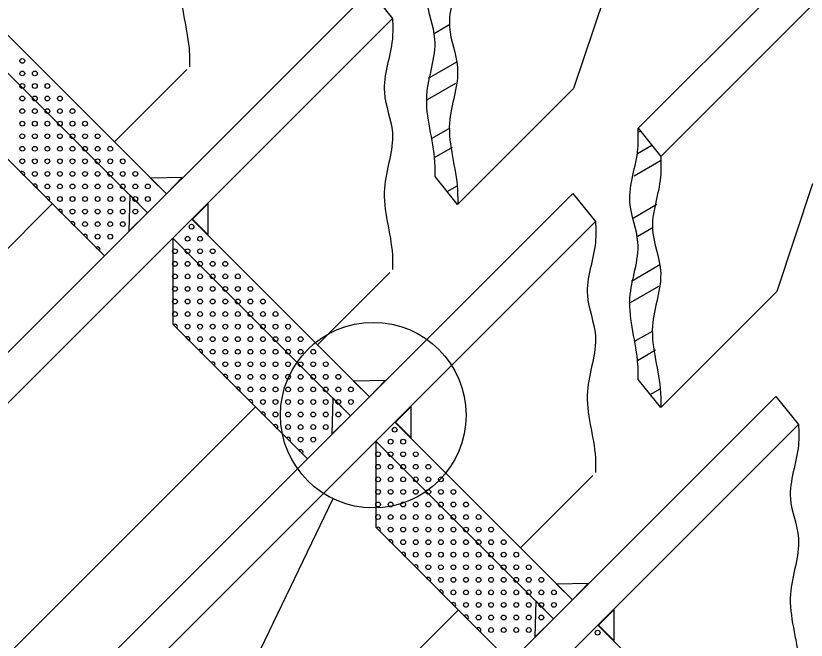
# Model space of a CAD drawing. Extents: x 2087776 to 2104538, y 970919 to 982612.
# Drawn here: x 2097472.9 to 2097646.4, y 980123 to 980260 of the extents above; entities that cross this region are included whole.
import ezdxf

# ---------------------------------------------------------------- set-up
doc = ezdxf.new("R2010")
doc.units = 0
doc.layers.add('1', color=7, linetype='Continuous')

msp = doc.modelspace()

# ---------------------------------------------------------------- linework, layer by layer
at = {"layer": '1'}
for p, q in [((2097609.47, 980235.35), (2097656.32, 980282.2)), ((2097614.43, 980229.17), (2097661.89, 980276.63)), ((2097603.2, 980267.66), (2097595.33, 980244.04)), ((2097430.83, 980145.79), (2097550.64, 980265.6)), ((2097550.64, 980265.6), (2097555.59, 980259.42)), ((2097506, 980220.96), (2097467.02, 980259.93)), ((2097436.39, 980140.22), (2097555.59, 980259.42)), ((2097501.82, 980216.78), (2097462.84, 980255.75)), ((2097494.57, 980232.37), (2097510.44, 980248.24)), ((2097569.88, 980218.6), (2097595.33, 980244.04)), ((2097492.37, 980207.33), (2097462.84, 980236.86)), ((2097609.47, 980235.35), (2097614.43, 980229.17)), ((2097569.88, 980218.6), (2097564.93, 980224.77)), ((2097647.75, 980223.12), (2097639.88, 980199.51)), ((2097475.37, 980101.25), (2097595.18, 980221.06)), ((2097595.18, 980221.06), (2097600.14, 980214.88)), ((2097391.24, 980129.04), (2097480.95, 980218.75)), ((2097515.05, 980218.73), (2097515.05, 980212.05)), ((2097480.93, 980095.68), (2097600.14, 980214.88)), ((2097550.54, 980176.41), (2097511.56, 980215.39)), ((2097546.36, 980172.24), (2097507.38, 980211.21)), ((2097507.38, 980211.21), (2097507.38, 980192.32)), ((2097539.12, 980187.83), (2097554.99, 980203.7)), ((2097614.43, 980174.06), (2097639.88, 980199.51)), ((2097536.91, 980162.79), (2097507.38, 980192.32)), ((2097614.43, 980174.06), (2097609.47, 980180.23)), ((2097519.91, 980056.71), (2097639.72, 980176.51)), ((2097639.72, 980176.51), (2097644.68, 980170.34)), ((2097435.78, 980084.5), (2097525.5, 980174.2)), ((2097559.6, 980174.18), (2097559.6, 980167.5)), ((2097525.48, 980051.14), (2097644.68, 980170.34)), ((2097595.08, 980131.87), (2097556.11, 980170.85)), ((2097590.9, 980127.69), (2097551.93, 980166.67)), ((2097551.93, 980166.67), (2097551.93, 980147.77)), ((2097583.66, 980143.29), (2097599.53, 980159.15)), ((2097542.52, 980154.05), (2097504.09, 980074.44)), ((2097581.46, 980118.24), (2097551.93, 980147.77)), ((2097480.33, 980039.95), (2097570.04, 980129.66)), ((2097604.14, 980129.64), (2097604.14, 980122.96)), ((2097630.57, 980096.38), (2097600.65, 980126.3))]:
    msp.add_line(p, q, dxfattribs=at)
for points in [[(2097564.72, 980256.16), (2097568.2, 980258.17)], [(2097563.45, 980246.33), (2097569.71, 980249.95)], [(2097563.26, 980241.67), (2097569.46, 980245.26)], [(2097564.32, 980233.2), (2097568.22, 980235.45)], [(2097609.46, 980234.46), (2097609.96, 980234.74)], [(2097564.78, 980228.92), (2097568.77, 980231.22)], [(2097609.34, 980229.84), (2097612.45, 980231.64)], [(2097608.59, 980224.87), (2097614.42, 980228.24)], [(2097473.99, 980225.71), (2097474.73, 980224.97)], [(2097476.75, 980222.95), (2097477.49, 980222.21)], [(2097567.59, 980221.45), (2097569.75, 980222.7)], [(2097479.5, 980220.19), (2097480.24, 980219.45)], [(2097515.05, 980212.05), (2097511.71, 980215.39), (2097515.05, 980218.73)], [(2097608.24, 980215.57), (2097613.6, 980218.67)], [(2097482.26, 980217.44), (2097483, 980216.7)], [(2097485.01, 980214.68), (2097485.76, 980213.94)], [(2097609.26, 980211.62), (2097612.75, 980213.63)], [(2097487.77, 980211.93), (2097488.51, 980211.19)], [(2097490.53, 980209.17), (2097491.27, 980208.43)], [(2097607.99, 980201.79), (2097614.25, 980205.41)], [(2097607.8, 980197.13), (2097614, 980200.72)], [(2097507.51, 980192.19), (2097508.25, 980191.45)], [(2097608.86, 980188.66), (2097612.76, 980190.91)], [(2097510.26, 980189.43), (2097511, 980188.69)], [(2097513.02, 980186.68), (2097513.76, 980185.94)], [(2097609.33, 980184.38), (2097613.31, 980186.68)], [(2097515.78, 980183.92), (2097516.52, 980183.18)], [(2097518.53, 980181.17), (2097519.27, 980180.43)], [(2097521.29, 980178.41), (2097522.03, 980177.67)], [(2097612.13, 980176.91), (2097614.29, 980178.15)], [(2097524.04, 980175.65), (2097524.78, 980174.91)], [(2097559.6, 980167.5), (2097556.26, 980170.84), (2097559.6, 980174.18)], [(2097526.8, 980172.9), (2097527.54, 980172.16)], [(2097529.56, 980170.14), (2097530.3, 980169.4)], [(2097532.31, 980167.39), (2097533.05, 980166.65)], [(2097535.07, 980164.63), (2097535.81, 980163.89)], [(2097552.05, 980147.64), (2097552.79, 980146.9)], [(2097554.81, 980144.89), (2097555.55, 980144.15)], [(2097557.57, 980142.13), (2097558.31, 980141.39)], [(2097560.32, 980139.38), (2097561.06, 980138.64)], [(2097563.08, 980136.62), (2097563.82, 980135.88)], [(2097565.83, 980133.86), (2097566.57, 980133.12)], [(2097568.59, 980131.11), (2097569.33, 980130.37)], [(2097571.35, 980128.35), (2097572.09, 980127.61)], [(2097604.14, 980122.96), (2097600.8, 980126.3), (2097604.14, 980129.64)], [(2097574.1, 980125.6), (2097574.84, 980124.86)]]:
    msp.add_lwpolyline(points, dxfattribs=at)
for points in [[(2097506, 980220.96), (2097509.41, 980224.51), (2097502.47, 980224.39)], [(2097501.82, 980216.78), (2097497.78, 980212.83), (2097498.03, 980220.64)], [(2097550.54, 980176.41), (2097553.95, 980179.97), (2097547.01, 980179.85)], [(2097546.36, 980172.24), (2097542.32, 980168.28), (2097542.57, 980176.1)], [(2097595.08, 980131.87), (2097598.49, 980135.43), (2097591.56, 980135.3)], [(2097590.9, 980127.69), (2097586.87, 980123.74), (2097587.12, 980131.55)]]:
    msp.add_lwpolyline(points, close=True, dxfattribs=at)
for centre, radius in [((2097474.36, 980250.13), 0.524), ((2097474.36, 980247.38), 0.524), ((2097477.11, 980247.38), 0.524), ((2097474.36, 980244.62), 0.524), ((2097477.11, 980244.62), 0.524), ((2097479.87, 980244.62), 0.524), ((2097474.36, 980241.87), 0.524), ((2097477.11, 980241.87), 0.524), ((2097479.87, 980241.87), 0.524), ((2097482.62, 980241.87), 0.524), ((2097474.36, 980239.11), 0.524), ((2097477.11, 980239.11), 0.524), ((2097479.87, 980239.11), 0.524), ((2097482.62, 980239.11), 0.524), ((2097485.38, 980239.11), 0.524), ((2097474.36, 980236.35), 0.524), ((2097477.11, 980236.35), 0.524), ((2097479.87, 980236.35), 0.524), ((2097482.62, 980236.35), 0.524), ((2097485.38, 980236.35), 0.524), ((2097488.13, 980236.35), 0.524), ((2097474.36, 980233.6), 0.524), ((2097477.11, 980233.6), 0.524), ((2097479.87, 980233.6), 0.524), ((2097482.62, 980233.6), 0.524), ((2097485.38, 980233.6), 0.524), ((2097488.13, 980233.6), 0.524), ((2097490.89, 980233.6), 0.524), ((2097474.36, 980230.84), 0.524), ((2097477.11, 980230.84), 0.524), ((2097479.87, 980230.84), 0.524), ((2097482.62, 980230.84), 0.524), ((2097485.38, 980230.84), 0.524), ((2097488.13, 980230.84), 0.524), ((2097490.89, 980230.84), 0.524), ((2097493.65, 980230.84), 0.524), ((2097474.36, 980228.09), 0.524), ((2097477.11, 980228.09), 0.524), ((2097479.87, 980228.09), 0.524), ((2097482.62, 980228.09), 0.524), ((2097485.38, 980228.09), 0.524), ((2097488.13, 980228.09), 0.524), ((2097490.89, 980228.09), 0.524), ((2097493.65, 980228.09), 0.524), ((2097496.4, 980228.09), 0.524), ((2097477.11, 980225.33), 0.524), ((2097479.87, 980225.33), 0.524), ((2097482.62, 980225.33), 0.524), ((2097485.38, 980225.33), 0.524), ((2097488.13, 980225.33), 0.524), ((2097490.89, 980225.33), 0.524), ((2097493.65, 980225.33), 0.524), ((2097496.4, 980225.33), 0.524), ((2097499.16, 980225.33), 0.524), ((2097479.87, 980222.57), 0.524), ((2097482.62, 980222.57), 0.524), ((2097485.38, 980222.57), 0.524), ((2097488.13, 980222.57), 0.524), ((2097490.89, 980222.57), 0.524), ((2097493.65, 980222.57), 0.524), ((2097496.4, 980222.57), 0.524), ((2097499.16, 980222.57), 0.524), ((2097501.91, 980222.57), 0.524), ((2097482.62, 980219.82), 0.524), ((2097485.38, 980219.82), 0.524), ((2097488.13, 980219.82), 0.524), ((2097490.89, 980219.82), 0.524), ((2097493.65, 980219.82), 0.524), ((2097496.4, 980219.82), 0.524), ((2097499.16, 980219.82), 0.524), ((2097501.91, 980219.82), 0.524), ((2097485.38, 980217.06), 0.524), ((2097488.13, 980217.06), 0.524), ((2097490.89, 980217.06), 0.524), ((2097493.65, 980217.06), 0.524), ((2097496.4, 980217.06), 0.524), ((2097499.16, 980217.06), 0.524), ((2097488.13, 980214.31), 0.524), ((2097490.89, 980214.31), 0.524), ((2097493.65, 980214.31), 0.524), ((2097496.4, 980214.31), 0.524), ((2097511.5, 980213.74), 0.524), ((2097490.89, 980211.55), 0.524), ((2097493.65, 980211.55), 0.524), ((2097510.63, 980211.1), 0.524), ((2097513.38, 980211.1), 0.524), ((2097507.87, 980208.35), 0.524), ((2097510.63, 980208.35), 0.524), ((2097513.38, 980208.35), 0.524), ((2097516.14, 980208.35), 0.524), ((2097507.87, 980205.59), 0.524), ((2097510.63, 980205.59), 0.524), ((2097513.38, 980205.59), 0.524), ((2097516.14, 980205.59), 0.524), ((2097518.9, 980205.59), 0.524), ((2097507.87, 980202.84), 0.524), ((2097510.63, 980202.84), 0.524), ((2097513.38, 980202.84), 0.524), ((2097516.14, 980202.84), 0.524), ((2097518.9, 980202.84), 0.524), ((2097521.65, 980202.84), 0.524), ((2097507.87, 980200.08), 0.524), ((2097510.63, 980200.08), 0.524), ((2097513.38, 980200.08), 0.524), ((2097516.14, 980200.08), 0.524), ((2097518.9, 980200.08), 0.524), ((2097521.65, 980200.08), 0.524), ((2097524.41, 980200.08), 0.524), ((2097507.87, 980197.33), 0.524), ((2097510.63, 980197.33), 0.524), ((2097513.38, 980197.33), 0.524), ((2097516.14, 980197.33), 0.524), ((2097518.9, 980197.33), 0.524), ((2097521.65, 980197.33), 0.524), ((2097524.41, 980197.33), 0.524), ((2097527.16, 980197.33), 0.524), ((2097507.87, 980194.57), 0.524), ((2097510.63, 980194.57), 0.524), ((2097513.38, 980194.57), 0.524), ((2097516.14, 980194.57), 0.524), ((2097518.9, 980194.57), 0.524), ((2097521.65, 980194.57), 0.524), ((2097524.41, 980194.57), 0.524), ((2097527.16, 980194.57), 0.524), ((2097529.92, 980194.57), 0.524), ((2097510.63, 980191.81), 0.524), ((2097513.38, 980191.81), 0.524), ((2097516.14, 980191.81), 0.524), ((2097518.9, 980191.81), 0.524), ((2097521.65, 980191.81), 0.524), ((2097524.41, 980191.81), 0.524), ((2097527.16, 980191.81), 0.524), ((2097529.92, 980191.81), 0.524), ((2097551.37, 980172.39), 20.36), ((2097532.68, 980191.81), 0.524), ((2097513.38, 980189.06), 0.524), ((2097516.14, 980189.06), 0.524), ((2097518.9, 980189.06), 0.524), ((2097521.65, 980189.06), 0.524), ((2097524.41, 980189.06), 0.524), ((2097527.16, 980189.06), 0.524), ((2097529.92, 980189.06), 0.524), ((2097532.68, 980189.06), 0.524), ((2097535.43, 980189.06), 0.524), ((2097516.14, 980186.3), 0.524), ((2097518.9, 980186.3), 0.524), ((2097521.65, 980186.3), 0.524), ((2097524.41, 980186.3), 0.524), ((2097527.16, 980186.3), 0.524), ((2097529.92, 980186.3), 0.524), ((2097532.68, 980186.3), 0.524), ((2097535.43, 980186.3), 0.524), ((2097538.19, 980186.3), 0.524), ((2097518.9, 980183.55), 0.524), ((2097521.65, 980183.55), 0.524), ((2097524.41, 980183.55), 0.524), ((2097527.16, 980183.55), 0.524), ((2097529.92, 980183.55), 0.524), ((2097532.68, 980183.55), 0.524), ((2097535.43, 980183.55), 0.524), ((2097538.19, 980183.55), 0.524), ((2097540.94, 980183.55), 0.524), ((2097521.65, 980180.79), 0.524), ((2097524.41, 980180.79), 0.524), ((2097527.16, 980180.79), 0.524), ((2097529.92, 980180.79), 0.524), ((2097532.68, 980180.79), 0.524), ((2097535.43, 980180.79), 0.524), ((2097538.19, 980180.79), 0.524), ((2097540.94, 980180.79), 0.524), ((2097543.7, 980180.79), 0.524), ((2097524.41, 980178.03), 0.524), ((2097527.16, 980178.03), 0.524), ((2097529.92, 980178.03), 0.524), ((2097532.68, 980178.03), 0.524), ((2097535.43, 980178.03), 0.524), ((2097538.19, 980178.03), 0.524), ((2097540.94, 980178.03), 0.524), ((2097543.7, 980178.03), 0.524), ((2097546.46, 980178.03), 0.524), ((2097527.16, 980175.28), 0.524), ((2097529.92, 980175.28), 0.524), ((2097532.68, 980175.28), 0.524), ((2097535.43, 980175.28), 0.524), ((2097538.19, 980175.28), 0.524), ((2097540.94, 980175.28), 0.524), ((2097543.7, 980175.28), 0.524), ((2097546.46, 980175.28), 0.524), ((2097529.92, 980172.52), 0.524), ((2097532.68, 980172.52), 0.524), ((2097535.43, 980172.52), 0.524), ((2097538.19, 980172.52), 0.524), ((2097540.94, 980172.52), 0.524), ((2097543.7, 980172.52), 0.524), ((2097532.68, 980169.77), 0.524), ((2097535.43, 980169.77), 0.524), ((2097538.19, 980169.77), 0.524), ((2097540.94, 980169.77), 0.524), ((2097556.05, 980169.19), 0.524), ((2097535.43, 980167.01), 0.524), ((2097538.19, 980167.01), 0.524), ((2097555.17, 980166.56), 0.524), ((2097557.93, 980166.56), 0.524), ((2097552.42, 980163.8), 0.524), ((2097555.17, 980163.8), 0.524), ((2097557.93, 980163.8), 0.524), ((2097560.69, 980163.8), 0.524), ((2097552.42, 980161.05), 0.524), ((2097555.17, 980161.05), 0.524), ((2097557.93, 980161.05), 0.524), ((2097560.69, 980161.05), 0.524), ((2097563.44, 980161.05), 0.524), ((2097552.42, 980158.29), 0.524), ((2097555.17, 980158.29), 0.524), ((2097557.93, 980158.29), 0.524), ((2097560.69, 980158.29), 0.524), ((2097563.44, 980158.29), 0.524), ((2097566.2, 980158.29), 0.524), ((2097552.42, 980155.54), 0.524), ((2097555.17, 980155.54), 0.524), ((2097557.93, 980155.54), 0.524), ((2097560.69, 980155.54), 0.524), ((2097563.44, 980155.54), 0.524), ((2097566.2, 980155.54), 0.524), ((2097568.95, 980155.54), 0.524), ((2097552.42, 980152.78), 0.524), ((2097555.17, 980152.78), 0.524), ((2097557.93, 980152.78), 0.524), ((2097560.69, 980152.78), 0.524), ((2097563.44, 980152.78), 0.524), ((2097566.2, 980152.78), 0.524), ((2097568.95, 980152.78), 0.524), ((2097571.71, 980152.78), 0.524), ((2097552.42, 980150.02), 0.524), ((2097555.17, 980150.02), 0.524), ((2097557.93, 980150.02), 0.524), ((2097560.69, 980150.02), 0.524), ((2097563.44, 980150.02), 0.524), ((2097566.2, 980150.02), 0.524), ((2097568.95, 980150.02), 0.524), ((2097571.71, 980150.02), 0.524), ((2097574.47, 980150.02), 0.524), ((2097555.17, 980147.27), 0.524), ((2097557.93, 980147.27), 0.524), ((2097560.69, 980147.27), 0.524), ((2097563.44, 980147.27), 0.524), ((2097566.2, 980147.27), 0.524), ((2097568.95, 980147.27), 0.524), ((2097571.71, 980147.27), 0.524), ((2097574.47, 980147.27), 0.524), ((2097577.22, 980147.27), 0.524), ((2097557.93, 980144.51), 0.524), ((2097560.69, 980144.51), 0.524), ((2097563.44, 980144.51), 0.524), ((2097566.2, 980144.51), 0.524), ((2097568.95, 980144.51), 0.524), ((2097571.71, 980144.51), 0.524), ((2097574.47, 980144.51), 0.524), ((2097577.22, 980144.51), 0.524), ((2097579.98, 980144.51), 0.524), ((2097560.69, 980141.76), 0.524), ((2097563.44, 980141.76), 0.524), ((2097566.2, 980141.76), 0.524), ((2097568.95, 980141.76), 0.524), ((2097571.71, 980141.76), 0.524), ((2097574.47, 980141.76), 0.524), ((2097577.22, 980141.76), 0.524), ((2097579.98, 980141.76), 0.524), ((2097582.73, 980141.76), 0.524), ((2097563.44, 980139), 0.524), ((2097566.2, 980139), 0.524), ((2097568.95, 980139), 0.524), ((2097571.71, 980139), 0.524), ((2097574.47, 980139), 0.524), ((2097577.22, 980139), 0.524), ((2097579.98, 980139), 0.524), ((2097582.73, 980139), 0.524), ((2097585.49, 980139), 0.524), ((2097566.2, 980136.24), 0.524), ((2097568.95, 980136.24), 0.524), ((2097571.71, 980136.24), 0.524), ((2097574.47, 980136.24), 0.524), ((2097577.22, 980136.24), 0.524), ((2097579.98, 980136.24), 0.524), ((2097582.73, 980136.24), 0.524), ((2097585.49, 980136.24), 0.524), ((2097588.25, 980136.24), 0.524), ((2097568.95, 980133.49), 0.524), ((2097571.71, 980133.49), 0.524), ((2097574.47, 980133.49), 0.524), ((2097577.22, 980133.49), 0.524), ((2097579.98, 980133.49), 0.524), ((2097582.73, 980133.49), 0.524), ((2097585.49, 980133.49), 0.524), ((2097588.25, 980133.49), 0.524), ((2097591, 980133.49), 0.524), ((2097571.71, 980130.73), 0.524), ((2097574.47, 980130.73), 0.524), ((2097577.22, 980130.73), 0.524), ((2097579.98, 980130.73), 0.524), ((2097582.73, 980130.73), 0.524), ((2097585.49, 980130.73), 0.524), ((2097588.25, 980130.73), 0.524), ((2097591, 980130.73), 0.524), ((2097574.47, 980127.98), 0.524), ((2097577.22, 980127.98), 0.524), ((2097579.98, 980127.98), 0.524), ((2097582.73, 980127.98), 0.524), ((2097585.49, 980127.98), 0.524), ((2097588.25, 980127.98), 0.524), ((2097577.22, 980125.22), 0.524), ((2097579.98, 980125.22), 0.524), ((2097582.73, 980125.22), 0.524), ((2097585.49, 980125.22), 0.524), ((2097600.59, 980124.65), 0.524)]:
    msp.add_circle(centre, radius, dxfattribs=at)
for centre in [(2097474.36, 980225.33), (2097477.11, 980222.57), (2097479.87, 980219.82), (2097482.62, 980217.06), (2097485.38, 980214.31), (2097488.13, 980211.55), (2097490.89, 980208.79), (2097507.87, 980191.81), (2097510.63, 980189.06), (2097513.38, 980186.3), (2097516.14, 980183.55), (2097518.9, 980180.79), (2097521.65, 980178.03), (2097524.41, 980175.28), (2097527.16, 980172.52), (2097529.92, 980169.77), (2097532.68, 980167.01), (2097535.43, 980164.25), (2097552.42, 980147.27), (2097555.17, 980144.51), (2097557.93, 980141.76), (2097560.69, 980139), (2097563.44, 980136.24), (2097566.2, 980133.49), (2097568.95, 980130.73), (2097571.71, 980127.98), (2097574.47, 980125.22)]:
    msp.add_arc(centre, 0.524, 315.8985, 134.1015, dxfattribs=at)
for points in [[(2097511.05, 980303.96), (2097511.01, 980299.44), (2097509.26, 980287.75), (2097511.01, 980278.98), (2097509.26, 980266.7), (2097511.01, 980252.07), (2097511.05, 980248.85)], [(2097564.93, 980224.77), (2097564.89, 980228), (2097563.13, 980242.63), (2097564.89, 980254.9), (2097563.13, 980263.68), (2097564.89, 980275.37), (2097564.93, 980279.89)], [(2097569.88, 980273.71), (2097569.84, 980269.19), (2097568.09, 980257.5), (2097569.84, 980248.73), (2097568.09, 980236.44), (2097569.84, 980221.83), (2097569.88, 980218.6)], [(2097555.59, 980259.42), (2097555.55, 980254.9), (2097553.8, 980243.21), (2097555.55, 980234.44), (2097553.8, 980222.15), (2097555.55, 980207.53), (2097555.59, 980204.31)], [(2097609.47, 980180.23), (2097609.43, 980183.46), (2097607.68, 980198.08), (2097609.43, 980210.36), (2097607.68, 980219.13), (2097609.43, 980230.83), (2097609.47, 980235.35)], [(2097614.43, 980229.17), (2097614.39, 980224.65), (2097612.63, 980212.95), (2097614.39, 980204.19), (2097612.63, 980191.9), (2097614.39, 980177.28), (2097614.43, 980174.06)], [(2097600.14, 980214.88), (2097600.1, 980210.36), (2097598.34, 980198.66), (2097600.1, 980189.89), (2097598.34, 980177.61), (2097600.1, 980162.99), (2097600.14, 980159.76)], [(2097644.68, 980170.34), (2097644.64, 980165.81), (2097642.89, 980154.12), (2097644.64, 980145.35), (2097642.89, 980133.07), (2097644.64, 980118.45), (2097644.68, 980115.22)]]:
    msp.add_spline(points, degree=3, dxfattribs=at)

doc.saveas('drawing.dxf')
